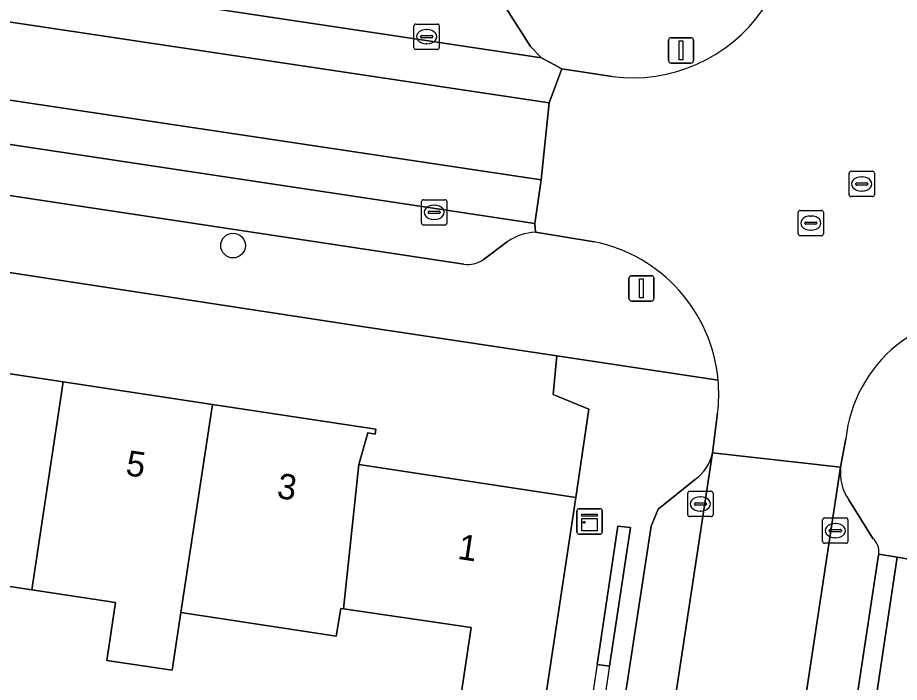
# Model space of a CAD drawing. Extents: x 163008 to 163854, y 382777 to 383982.
# Drawn here: x 163331.87 to 163366.77, y 383225.24 to 383251.53 of the extents above; entities that cross this region are included whole.
import ezdxf

# ---------------------------------------------------------------- set-up
doc = ezdxf.new("R2010")
doc.units = 0
for name, color, linetype in [('IMGEO_Boom', 7, 'Continuous'), ('IMGEO_Erf', 7, 'Continuous'), ('IMGEO_Groenvoorziening', 7, 'Continuous'), ('IMGEO_Haag', 7, 'Continuous'), ('IMGEO_Kast', 7, 'Continuous'), ('IMGEO_Kolk', 7, 'Continuous'), ('IMGEO_Lichtmast', 7, 'Continuous'), ('IMGEO_Muur', 7, 'Continuous'), ('IMGEO_Pand', 7, 'Continuous'), ('IMGEO_Pand_nummerreeks', 7, 'Continuous'), ('IMGEO_Parkeervlak_open', 7, 'Continuous'), ('IMGEO_Rijbaan_lokaal_gesloten', 7, 'Continuous'), ('IMGEO_Rijbaan_lokaal_open', 7, 'Continuous'), ('IMGEO_Rioolput', 7, 'Continuous'), ('IMGEO_Voetpad_open', 7, 'Continuous')]:
    doc.layers.add(name, color=color, linetype=linetype)

msp = doc.modelspace()

# ---------------------------------------------------------------- linework, layer by layer
at = {"layer": 'IMGEO_Boom'}
msp.add_circle((163340.396, 383242.516), 0.489, dxfattribs=at)
at = {"layer": 'IMGEO_Erf'}
msp.add_lwpolyline([(163354.474, 383236.052), (163353.059, 383236.624), (163353.206, 383238.156), (163345.585, 383239.307), (163297.404, 383246.677), (163297.157, 383245.389), (163295.515, 383245.185), (163295.019, 383241.608), (163303.346, 383240.347), (163303.515, 383241.462), (163303.228, 383241.506), (163303.258, 383241.703), (163303.964, 383241.597), (163309.533, 383240.758), (163315.535, 383239.854), (163321.569, 383238.946), (163327.623, 383238.034), (163333.674, 383237.123), (163339.577, 383236.234), (163346.045, 383235.26), (163346.015, 383235.063), (163345.729, 383235.107), (163345.368, 383233.854), (163353.959, 383232.549)], close=True, dxfattribs=at)
msp.add_lwpolyline([(163349.416, 383224.687), (163349.813, 383227.404), (163344.766, 383228.148), (163344.662, 383228.163), (163344.474, 383227.073), (163338.329, 383228.004), (163337.983, 383225.717), (163335.394, 383226.109), (163335.74, 383228.396), (163332.427, 383228.898), (163326.377, 383229.815), (163320.324, 383230.732), (163314.29, 383231.646), (163313.922, 383229.211), (163307.922, 383230.12)], dxfattribs=at)
at = {"layer": 'IMGEO_Groenvoorziening'}
for points in [[(163356.121, 383231.367), (163355.623, 383231.416), (163354.805, 383225.952), (163355.299, 383225.878)], [(163366.685, 383230.187), (163361.17, 383193.412), (163363.77, 383193.021), (163369.299, 383229.747)]]:
    msp.add_lwpolyline(points, close=True, dxfattribs=at)
at = {"layer": 'IMGEO_Haag'}
msp.add_lwpolyline([(163356.121, 383231.367), (163355.623, 383231.416), (163353.279, 383215.76), (163353.441, 383215.736), (163353.774, 383215.686)], close=True, dxfattribs=at)
at = {"layer": 'IMGEO_Kast'}
for p, q in [((163354.008, 383231.181), (163354.008, 383232.022)), ((163354.008, 383232.022), (163354.008, 383231.181)), ((163354.083, 383232.106), (163354.924, 383232.106)), ((163354.924, 383232.106), (163354.083, 383232.106)), ((163355.008, 383232.031), (163355.008, 383231.19)), ((163355.008, 383231.19), (163355.008, 383232.031)), ((163354.933, 383231.106), (163354.092, 383231.106)), ((163354.092, 383231.106), (163354.933, 383231.106))]:
    msp.add_line(p, q, dxfattribs=at)
for points in [[(163354.203, 383231.896), (163354.803, 383231.896), (163354.803, 383231.811), (163354.203, 383231.811), (163354.203, 383231.896)], [(163354.203, 383231.721), (163354.803, 383231.721), (163354.803, 383231.232), (163354.203, 383231.232), (163354.203, 383231.721)]]:
    msp.add_lwpolyline(points, dxfattribs=at)
msp.add_circle((163354.287, 383231.57), 0.0377, dxfattribs=at)
for centre, start, end in [((163354.086, 383232.028), 92.4484, 184.2845), ((163354.086, 383232.028), 92.4484, 184.2845), ((163354.93, 383232.028), 2.4484, 94.2845), ((163354.93, 383232.028), 2.4484, 94.2845), ((163354.086, 383231.184), 182.4484, 274.2845), ((163354.086, 383231.184), 182.4484, 274.2845), ((163354.93, 383231.184), 272.4484, 4.2845), ((163354.93, 383231.184), 272.4484, 4.2845)]:
    msp.add_arc(centre, 0.0779, start, end, dxfattribs=at)
at = {"layer": 'IMGEO_Kolk'}
for p, q in [((163347.556, 383250.351), (163347.556, 383251.203)), ((163347.631, 383251.277), (163348.483, 383251.277)), ((163348.557, 383251.203), (163348.557, 383250.351)), ((163348.044, 383251.057), (163348.069, 383251.057)), ((163347.815, 383250.771), (163347.815, 383250.783)), ((163348.253, 383250.734), (163347.855, 383250.734)), ((163347.858, 383250.82), (163348.256, 383250.82)), ((163348.299, 383250.783), (163348.299, 383250.771)), ((163348.483, 383250.277), (163347.631, 383250.277)), ((163348.067, 383250.497), (163348.042, 383250.497)), ((163347.855, 383243.403), (163347.855, 383244.255)), ((163347.93, 383244.329), (163348.782, 383244.329)), ((163348.856, 383244.255), (163348.856, 383243.403)), ((163348.157, 383243.872), (163348.555, 383243.872)), ((163348.343, 383244.109), (163348.368, 383244.109)), ((163348.114, 383243.823), (163348.114, 383243.835)), ((163348.552, 383243.786), (163348.154, 383243.786)), ((163348.366, 383243.549), (163348.341, 383243.549)), ((163348.598, 383243.835), (163348.598, 383243.823)), ((163348.782, 383243.329), (163347.93, 383243.329)), ((163358.394, 383231.871), (163358.394, 383232.723)), ((163358.469, 383232.797), (163359.321, 383232.797)), ((163359.395, 383232.723), (163359.395, 383231.871)), ((163358.882, 383232.577), (163358.907, 383232.577)), ((163358.653, 383232.291), (163358.653, 383232.303)), ((163359.091, 383232.254), (163358.693, 383232.254)), ((163358.696, 383232.34), (163359.094, 383232.34)), ((163358.905, 383232.017), (163358.88, 383232.017)), ((163359.137, 383232.303), (163359.137, 383232.291)), ((163359.321, 383231.797), (163358.469, 383231.797)), ((163363.732, 383230.816), (163363.732, 383231.668)), ((163363.807, 383231.742), (163364.659, 383231.742)), ((163364.733, 383231.668), (163364.733, 383230.816)), ((163364.22, 383231.522), (163364.245, 383231.522)), ((163363.991, 383231.236), (163363.991, 383231.248)), ((163364.429, 383231.199), (163364.031, 383231.199)), ((163364.034, 383231.285), (163364.432, 383231.285)), ((163364.243, 383230.962), (163364.218, 383230.962)), ((163364.475, 383231.248), (163364.475, 383231.236)), ((163364.659, 383230.742), (163363.807, 383230.742))]:
    msp.add_line(p, q, dxfattribs=at)
for points in [[(163347.556, 383250.351), (163347.556, 383251.203)], [(163347.631, 383251.277), (163348.483, 383251.277)], [(163348.557, 383251.203), (163348.557, 383250.351)], [(163348.483, 383250.277), (163347.631, 383250.277)], [(163347.855, 383243.403), (163347.855, 383244.255)], [(163347.93, 383244.329), (163348.782, 383244.329)], [(163348.856, 383244.255), (163348.856, 383243.403)], [(163348.782, 383243.329), (163347.93, 383243.329)], [(163358.394, 383231.871), (163358.394, 383232.723)], [(163358.469, 383232.797), (163359.321, 383232.797)], [(163359.395, 383232.723), (163359.395, 383231.871)], [(163359.321, 383231.797), (163358.469, 383231.797)], [(163363.732, 383230.816), (163363.732, 383231.668)], [(163363.807, 383231.742), (163364.659, 383231.742)], [(163364.733, 383231.668), (163364.733, 383230.816)], [(163364.659, 383230.742), (163363.807, 383230.742)]]:
    msp.add_lwpolyline(points, dxfattribs=at)
for centre, radius, start, end in [((163347.633, 383251.201), 0.0765, 91.552, 178.448), ((163347.633, 383251.201), 0.0765, 91.552, 178.448), ((163348.481, 383251.201), 0.0765, 1.552, 88.448), ((163348.481, 383251.201), 0.0765, 1.552, 88.448), ((163347.855, 383250.78), 0.0403, 85.8775, 175.7526), ((163347.852, 383250.77), 0.0366, 178.938, 274.7102), ((163348.256, 383250.777), 0.043, 264.8664, 352.4533), ((163348.26, 383250.782), 0.0386, 1.7309, 96.639), ((163347.633, 383250.353), 0.0765, 181.552, 268.448), ((163347.633, 383250.353), 0.0765, 181.552, 268.448), ((163348.481, 383250.353), 0.0765, 271.552, 358.448), ((163348.481, 383250.353), 0.0765, 271.552, 358.448), ((163347.932, 383244.253), 0.0765, 91.552, 178.448), ((163347.932, 383244.253), 0.0765, 91.552, 178.448), ((163348.78, 383244.253), 0.0765, 1.552, 88.448), ((163348.78, 383244.253), 0.0765, 1.552, 88.448), ((163348.154, 383243.832), 0.0403, 85.8775, 175.7526), ((163348.559, 383243.834), 0.0386, 1.7309, 96.639), ((163348.151, 383243.822), 0.0366, 178.938, 274.7102), ((163348.555, 383243.829), 0.043, 264.8664, 352.4533), ((163347.932, 383243.405), 0.0765, 181.552, 268.448), ((163347.932, 383243.405), 0.0765, 181.552, 268.448), ((163348.78, 383243.405), 0.0765, 271.552, 358.448), ((163348.78, 383243.405), 0.0765, 271.552, 358.448), ((163358.471, 383232.721), 0.0765, 91.552, 178.448), ((163358.471, 383232.721), 0.0765, 91.552, 178.448), ((163359.319, 383232.721), 0.0765, 1.552, 88.448), ((163359.319, 383232.721), 0.0765, 1.552, 88.448), ((163358.693, 383232.3), 0.0403, 85.8775, 175.7526), ((163358.69, 383232.29), 0.0366, 178.938, 274.7102), ((163359.094, 383232.297), 0.043, 264.8664, 352.4533), ((163359.098, 383232.302), 0.0386, 1.7309, 96.639), ((163358.471, 383231.873), 0.0765, 181.552, 268.448), ((163358.471, 383231.873), 0.0765, 181.552, 268.448), ((163359.319, 383231.873), 0.0765, 271.552, 358.448), ((163359.319, 383231.873), 0.0765, 271.552, 358.448), ((163363.809, 383231.666), 0.0765, 91.552, 178.448), ((163363.809, 383231.666), 0.0765, 91.552, 178.448), ((163364.657, 383231.666), 0.0765, 1.552, 88.448), ((163364.657, 383231.666), 0.0765, 1.552, 88.448), ((163364.031, 383231.245), 0.0403, 85.8775, 175.7526), ((163364.028, 383231.235), 0.0366, 178.938, 274.7102), ((163364.432, 383231.242), 0.043, 264.8664, 352.4533), ((163364.436, 383231.247), 0.0386, 1.7309, 96.639), ((163363.809, 383230.818), 0.0765, 181.552, 268.448), ((163363.809, 383230.818), 0.0765, 181.552, 268.448), ((163364.657, 383230.818), 0.0765, 271.552, 358.448), ((163364.657, 383230.818), 0.0765, 271.552, 358.448)]:
    msp.add_arc(centre, radius, start, end, dxfattribs=at)
for centre, major_axis, ratio, start_param, end_param in [((163348.043, 383250.777), (-0.387, 0.002), 0.722429, 4.712389, 7.853982), ((163348.068, 383250.777), (-0.39, 0.002), 0.717154, 1.570796, 4.712389), ((163348.342, 383243.829), (-0.387, 0.002), 0.722429, 4.712389, 7.853982), ((163348.367, 383243.829), (-0.39, 0.002), 0.717154, 1.570796, 4.712389), ((163358.881, 383232.297), (-0.387, 0.002), 0.722429, 4.712389, 7.853982), ((163358.906, 383232.297), (-0.39, 0.002), 0.717154, 1.570796, 4.712389), ((163364.219, 383231.242), (-0.387, 0.002), 0.722429, 4.712389, 7.853982), ((163364.244, 383231.242), (-0.39, 0.002), 0.717154, 1.570796, 4.712389)]:
    msp.add_ellipse(centre, major_axis=major_axis, ratio=ratio, start_param=start_param, end_param=end_param, dxfattribs=at)
at = {"layer": 'IMGEO_Lichtmast'}
for p, q in [((163357.63, 383249.836), (163357.63, 383250.636)), ((163357.63, 383250.636), (163357.63, 383249.836)), ((163357.73, 383250.736), (163358.52, 383250.736)), ((163358.52, 383250.736), (163357.73, 383250.736)), ((163358.62, 383250.636), (163358.62, 383249.836)), ((163358.62, 383249.836), (163358.62, 383250.636)), ((163358.52, 383249.736), (163357.73, 383249.736)), ((163357.73, 383249.736), (163358.52, 383249.736)), ((163356.064, 383240.422), (163356.064, 383241.222)), ((163356.064, 383241.222), (163356.064, 383240.422)), ((163356.164, 383241.322), (163356.954, 383241.322)), ((163356.954, 383241.322), (163356.164, 383241.322)), ((163357.054, 383241.222), (163357.054, 383240.422)), ((163357.054, 383240.422), (163357.054, 383241.222)), ((163356.954, 383240.322), (163356.164, 383240.322)), ((163356.164, 383240.322), (163356.954, 383240.322))]:
    msp.add_line(p, q, dxfattribs=at)
for points in [[(163358.05, 383250.611), (163358.2, 383250.611), (163358.2, 383249.861), (163358.05, 383249.861), (163358.05, 383250.611)], [(163356.484, 383241.197), (163356.634, 383241.197), (163356.634, 383240.447), (163356.484, 383240.447), (163356.484, 383241.197)]]:
    msp.add_lwpolyline(points, dxfattribs=at)
for centre, start, end in [((163357.73, 383250.636), 90, 180), ((163357.73, 383250.636), 90, 180), ((163358.52, 383250.636), 0, 90), ((163358.52, 383250.636), 360, 90), ((163357.73, 383249.836), 180, 270), ((163357.73, 383249.836), 180, 270), ((163358.52, 383249.836), 270, 0), ((163358.52, 383249.836), 270, 0), ((163356.164, 383241.222), 90, 180), ((163356.164, 383241.222), 90, 180), ((163356.954, 383241.222), 0, 90), ((163356.954, 383241.222), 360, 90), ((163356.164, 383240.422), 180, 270), ((163356.164, 383240.422), 180, 270), ((163356.954, 383240.422), 270, 0), ((163356.954, 383240.422), 270, 0)]:
    msp.add_arc(centre, 0.1, start, end, dxfattribs=at)
at = {"layer": 'IMGEO_Muur'}
for points in [[(163345.585, 383239.307), (163353.206, 383238.156), (163353.059, 383236.624), (163354.474, 383236.052)], [(163354.474, 383236.052), (163353.959, 383232.549)]]:
    msp.add_lwpolyline(points, dxfattribs=at)
at = {"layer": 'IMGEO_Pand'}
for points in [[(163333.674, 383237.123), (163327.623, 383238.034), (163326.377, 383229.815), (163332.427, 383228.898)], [(163338.329, 383228.004), (163339.577, 383236.234), (163333.674, 383237.123), (163332.427, 383228.898), (163335.74, 383228.396), (163335.394, 383226.109), (163337.983, 383225.717)], [(163344.766, 383228.148), (163345.368, 383233.854), (163345.729, 383235.107), (163346.015, 383235.063), (163346.045, 383235.26), (163339.577, 383236.234), (163338.329, 383228.004), (163344.474, 383227.073), (163344.662, 383228.163)], [(163344.766, 383228.148), (163349.813, 383227.404), (163349.416, 383224.687), (163352.699, 383224.192), (163353.959, 383232.549), (163345.368, 383233.854)]]:
    msp.add_lwpolyline(points, close=True, dxfattribs=at)
at = {"layer": 'IMGEO_Parkeervlak_open'}
for points in [[(163288.229, 383259.608), (163352.608, 383249.943), (163352.169, 383250.391), (163351.214, 383251.883)], [(163352.362, 383243.049), (163352.333, 383243.384), (163297.236, 383251.684)], [(163299.93, 383249.264), (163349.531, 383241.782)], [(163350.288, 383241.95), (163351.264, 383242.683)], [(163359.594, 383237.191), (163353.206, 383238.156), (163353.059, 383236.624), (163354.474, 383236.052), (163353.959, 383232.549), (163352.699, 383224.192), (163350.745, 383211.225), (163350.535, 383209.802), (163350.513, 383209.655), (163344.964, 383172.44), (163344.666, 383170.44), (163341.637, 383150.129), (163325.006, 383038.94), (163324.506, 383036.205), (163323.355, 383028.546), (163322.78, 383023.472), (163322.281, 383020.078), (163327.116, 383019.173), (163327.994, 383024.746), (163328.1, 383025.321)], [(163359.373, 383234.322), (163359.573, 383235.89)], [(163358.701, 383233.276), (163357.222, 383232.086), (163356.94, 383231.414), (163354.52, 383215.567), (163356.488, 383215.31), (163359.373, 383234.322)], [(163364.444, 383233.751), (163358.072, 383191.74), (163351.868, 383150.133), (163351.16, 383145.514), (163333.064, 383024.594)], [(163348.536, 383176.083), (163352.909, 383204.665), (163352.172, 383204.733), (163350.493, 383193.892), (163350.015, 383193.965), (163351.677, 383204.81), (163351.802, 383204.79), (163353.441, 383215.736), (163353.279, 383215.76), (163354.627, 383224.765), (163355.122, 383224.691), (163353.774, 383215.686), (163354.52, 383215.567), (163356.94, 383231.414), (163357.222, 383232.086), (163358.701, 383233.276)], [(163365.72, 383230.936), (163364.762, 383232.459)], [(163353.723, 383148.969), (163360.066, 383191.606), (163365.933, 383230.19), (163365.957, 383230.31)]]:
    msp.add_lwpolyline(points, dxfattribs=at)
msp.add_lwpolyline([(163354.805, 383225.952), (163355.623, 383231.416), (163356.121, 383231.367), (163355.299, 383225.878)], close=True, dxfattribs=at)
for centre, radius, start, end in [((163352.52, 383240.745), 2.309, 93.923, 122.9469), ((163349.679, 383242.903), 1.131, 262.4593, 302.5663), ((163353.468, 383236.639), 6.151, 353.0036, 5.1469), ((163357.673, 383234.675), 1.736, 306.2976, 348.2652), ((163357.673, 383234.675), 1.736, 306.2976, 348.2652), ((163366.327, 383233.529), 1.896, 173.2876, 214.3671), ((163365.224, 383230.39), 0.737, 353.7439, 47.7289)]:
    msp.add_arc(centre, radius, start, end, dxfattribs=at)
at = {"layer": 'IMGEO_Rijbaan_lokaal_gesloten'}
for points in [[(163285.184, 383258.317), (163352.91, 383248.164), (163353.412, 383249.506), (163352.608, 383249.943), (163288.229, 383259.608), (163286.363, 383259.893), (163285.467, 383260.115)], [(163352.593, 383245.12), (163297.241, 383253.428), (163297.016, 383251.731), (163297.236, 383251.684), (163352.333, 383243.384)], [(163359.373, 383234.322), (163356.488, 383215.31), (163354.869, 383204.321), (163350.559, 383175.806), (163349.786, 383170.627), (163346.845, 383150.922), (163351.868, 383150.133), (163358.072, 383191.74), (163364.444, 383233.751)]]:
    msp.add_lwpolyline(points, close=True, dxfattribs=at)
for points in [[(163355.396, 383249.198), (163353.412, 383249.506), (163352.91, 383248.164), (163352.593, 383245.12), (163352.333, 383243.384), (163352.362, 383243.049), (163354.691, 383242.663)], [(163359.573, 383235.89), (163359.373, 383234.322), (163364.444, 383233.751), (163364.649, 383234.871)]]:
    msp.add_lwpolyline(points, dxfattribs=at)
for centre, radius, start, end in [((163356.199, 383255.438), 6.291, 262.6685, 325.2191), ((163353.475, 383236.641), 6.144, 5.14, 78.5817), ((163370.114, 383234.296), 5.495, 83.6149, 173.994), ((163353.468, 383236.639), 6.151, 353.0036, 5.1469)]:
    msp.add_arc(centre, radius, start, end, dxfattribs=at)
at = {"layer": 'IMGEO_Rijbaan_lokaal_open'}
msp.add_lwpolyline([(163285.184, 383258.317), (163284.361, 383253.616), (163296.886, 383251.754), (163297.016, 383251.731), (163297.241, 383253.428), (163352.593, 383245.12), (163352.91, 383248.164)], close=True, dxfattribs=at)
at = {"layer": 'IMGEO_Rioolput'}
for p, q in [((163364.779, 383244.527), (163364.779, 383245.379)), ((163364.854, 383245.453), (163365.706, 383245.453)), ((163365.78, 383245.379), (163365.78, 383244.527)), ((163365.038, 383244.947), (163365.038, 383244.959)), ((163365.081, 383244.996), (163365.479, 383244.996)), ((163365.267, 383245.233), (163365.292, 383245.233)), ((163365.522, 383244.959), (163365.522, 383244.947)), ((163365.476, 383244.91), (163365.078, 383244.91)), ((163365.29, 383244.673), (163365.265, 383244.673)), ((163365.706, 383244.453), (163364.854, 383244.453)), ((163362.838, 383243.905), (163363.69, 383243.905)), ((163362.763, 383242.979), (163362.763, 383243.831)), ((163363.251, 383243.685), (163363.276, 383243.685)), ((163363.764, 383243.831), (163363.764, 383242.979)), ((163363.022, 383243.399), (163363.022, 383243.411)), ((163363.46, 383243.362), (163363.062, 383243.362)), ((163363.065, 383243.448), (163363.463, 383243.448)), ((163363.506, 383243.411), (163363.506, 383243.399)), ((163363.69, 383242.905), (163362.838, 383242.905)), ((163363.274, 383243.125), (163363.249, 383243.125))]:
    msp.add_line(p, q, dxfattribs=at)
for points in [[(163364.779, 383244.527), (163364.779, 383245.379)], [(163364.854, 383245.453), (163365.706, 383245.453)], [(163365.78, 383245.379), (163365.78, 383244.527)], [(163365.706, 383244.453), (163364.854, 383244.453)], [(163362.838, 383243.905), (163363.69, 383243.905)], [(163362.763, 383242.979), (163362.763, 383243.831)], [(163363.764, 383243.831), (163363.764, 383242.979)], [(163363.69, 383242.905), (163362.838, 383242.905)]]:
    msp.add_lwpolyline(points, dxfattribs=at)
for centre, radius, start, end in [((163364.856, 383245.377), 0.0765, 91.552, 178.448), ((163364.856, 383245.377), 0.0765, 91.552, 178.448), ((163365.704, 383245.377), 0.0765, 1.552, 88.448), ((163365.704, 383245.377), 0.0765, 1.552, 88.448), ((163365.078, 383244.956), 0.0403, 85.8775, 175.7526), ((163365.075, 383244.946), 0.0366, 178.938, 274.7102), ((163365.479, 383244.953), 0.043, 264.8664, 352.4533), ((163365.483, 383244.958), 0.0386, 1.7309, 96.639), ((163364.856, 383244.529), 0.0765, 181.552, 268.448), ((163364.856, 383244.529), 0.0765, 181.552, 268.448), ((163365.704, 383244.529), 0.0765, 271.552, 358.448), ((163365.704, 383244.529), 0.0765, 271.552, 358.448), ((163362.84, 383243.829), 0.0765, 91.552, 178.448), ((163362.84, 383243.829), 0.0765, 91.552, 178.448), ((163363.688, 383243.829), 0.0765, 1.552, 88.448), ((163363.688, 383243.829), 0.0765, 1.552, 88.448), ((163363.062, 383243.408), 0.0403, 85.8775, 175.7526), ((163363.059, 383243.398), 0.0366, 178.938, 274.7102), ((163363.463, 383243.405), 0.043, 264.8664, 352.4533), ((163363.467, 383243.41), 0.0386, 1.7309, 96.639), ((163362.84, 383242.981), 0.0765, 181.552, 268.448), ((163362.84, 383242.981), 0.0765, 181.552, 268.448), ((163363.688, 383242.981), 0.0765, 271.552, 358.448), ((163363.688, 383242.981), 0.0765, 271.552, 358.448)]:
    msp.add_arc(centre, radius, start, end, dxfattribs=at)
for centre, major_axis, ratio, start_param, end_param in [((163365.266, 383244.953), (-0.387, 0.002), 0.722429, 4.712389, 7.853982), ((163365.291, 383244.953), (-0.39, 0.002), 0.717154, 1.570796, 4.712389), ((163363.25, 383243.405), (-0.387, 0.002), 0.722429, 4.712389, 7.853982), ((163363.275, 383243.405), (-0.39, 0.002), 0.717154, 1.570796, 4.712389)]:
    msp.add_ellipse(centre, major_axis=major_axis, ratio=ratio, start_param=start_param, end_param=end_param, dxfattribs=at)
at = {"layer": 'IMGEO_Voetpad_open'}
for points in [[(163351.214, 383251.883), (163352.169, 383250.391), (163352.608, 383249.943), (163353.412, 383249.506), (163355.396, 383249.198)], [(163349.531, 383241.782), (163299.93, 383249.264)], [(163292.776, 383248.944), (163292.509, 383247.462), (163297.404, 383246.677), (163345.585, 383239.307), (163353.206, 383238.156), (163359.594, 383237.191)], [(163354.691, 383242.663), (163352.362, 383243.049)], [(163351.264, 383242.683), (163350.288, 383241.95)], [(163364.649, 383234.871), (163364.444, 383233.751)], [(163364.762, 383232.459), (163365.72, 383230.936)], [(163354.108, 383146.459), (163354.456, 383148.855), (163360.845, 383191.603), (163361.17, 383193.412), (163366.685, 383230.187), (163365.957, 383230.31), (163365.933, 383230.19), (163360.066, 383191.606), (163353.723, 383148.969), (163335.498, 383027.101)], [(163365.957, 383230.31), (163366.685, 383230.187), (163369.299, 383229.747), (163372.375, 383229.229)]]:
    msp.add_lwpolyline(points, dxfattribs=at)
for centre, radius, start, end in [((163356.199, 383255.438), 6.291, 262.6685, 325.2191), ((163352.52, 383240.745), 2.309, 93.923, 122.9469), ((163353.475, 383236.641), 6.144, 5.14, 78.5817), ((163349.679, 383242.903), 1.131, 262.4593, 302.5663), ((163370.114, 383234.296), 5.495, 83.6149, 173.994), ((163366.327, 383233.529), 1.896, 173.2876, 214.3671), ((163365.224, 383230.39), 0.737, 353.7439, 47.7289)]:
    msp.add_arc(centre, radius, start, end, dxfattribs=at)

# ---------------------------------------------------------------- texts
at = {"layer": 'IMGEO_Pand_nummerreeks'}
for s, rotation, p in [('5', 351.4366, (163336.111, 383233.44)), ('3', 351.4366, (163342.094, 383232.539)), ('1', 351.3846, (163349.251, 383230.13))]:
    msp.add_text(s, height=1, rotation=rotation, dxfattribs=at).set_placement(p)

doc.saveas('drawing.dxf')
